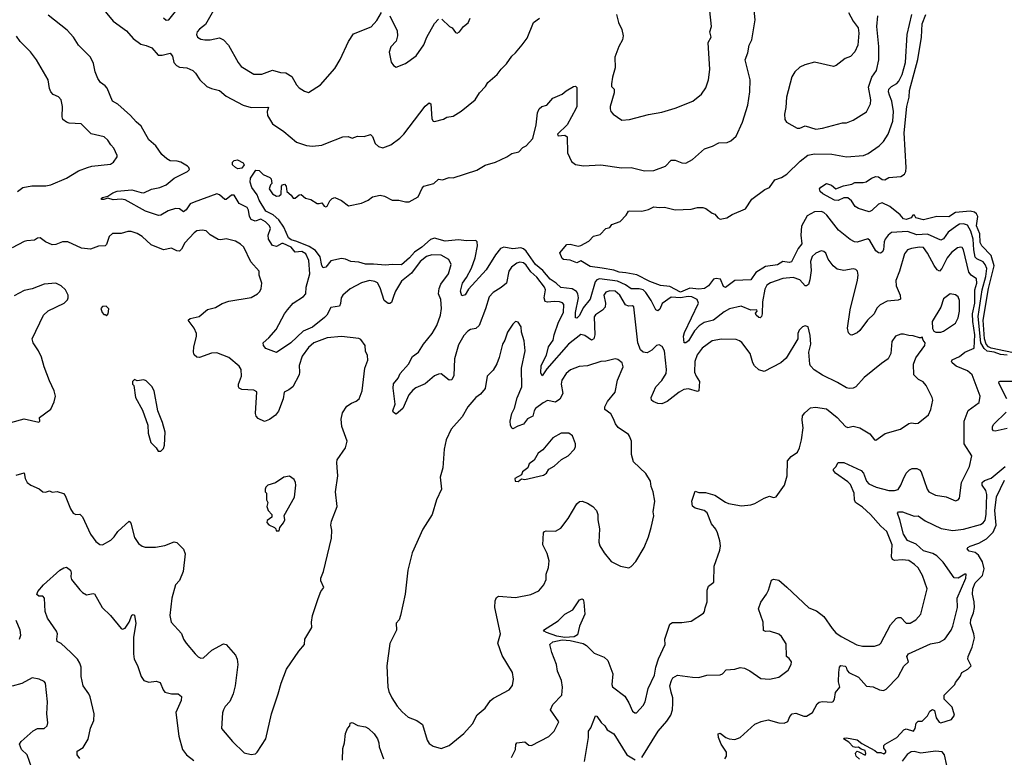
# Model space of a CAD drawing. Extents: x 2086813 to 2278017, y 548126 to 753336.
# Tile 438 of 461: x 2225532 to 2232943, y 720577 to 726127. Entities that reach past the tile are written whole.
import ezdxf

# ---------------------------------------------------------------- set-up
doc = ezdxf.new("R2010")
doc.units = 0

msp = doc.modelspace()

# ---------------------------------------------------------------- linework, layer by layer
at = {"layer": '0CON10XD'}
for points in [[(2226140.9, 726230.9), (2226235, 726115.5), (2226335, 726042.2), (2226385, 725984.3), (2226443.3, 725943.3), (2226485, 725933.3), (2226526.7, 725915), (2226575, 725860.4), (2226605, 725859.6), (2226665, 725874.2), (2226682.5, 725852.5), (2226690.9, 725805), (2226711.2, 725781.2), (2226735, 725769.6), (2226790, 725765), (2226833.8, 725745), (2226855.4, 725725.4), (2226886.9, 725675), (2226940, 725625), (2226975, 725608.6), (2227035, 725594.4), (2227085, 725552.2), (2227215, 725484.5), (2227275, 725466.9), (2227399.5, 725469.5), (2227404, 725465), (2227394.6, 725435.4), (2227397.6, 725405), (2227435, 725342.7), (2227518.9, 725285), (2227615, 725204.4), (2227691.3, 725181.3), (2227735, 725175.8), (2227805, 725183.1), (2227836.7, 725195), (2227964.5, 725245.5), (2228005, 725248.1), (2228035, 725236), (2228075, 725250), (2228125, 725247.1), (2228173.6, 725263.6), (2228187.9, 725247.9), (2228208, 725195), (2228233, 725173), (2228265, 725163.8), (2228325, 725184.2), (2228393.8, 725235), (2228424, 725265), (2228585, 725476.7), (2228615, 725502.5), (2228626.7, 725495), (2228635, 725380), (2228644.3, 725364.3), (2228655, 725360), (2228721.7, 725378.3), (2228746.1, 725393.9), (2228795, 725401.9), (2228855, 725437.5), (2228960, 725525), (2228993.8, 725576.2), (2229039.2, 725625), (2229056, 725655), (2229126.5, 725713.5), (2229155, 725753.8), (2229195.5, 725794.5), (2229235, 725851.2), (2229265, 725876.7), (2229315, 725936.7), (2229350.9, 725989.1), (2229400, 726105), (2229445, 726137.5)], [(2226615, 726140), (2226634.3, 726124.3), (2226655, 726126.2), (2226705, 726187.5)], [(2226990, 726195), (2226930.3, 726089.7), (2226884, 726055), (2226868, 726035), (2226862, 726015), (2226870, 725995), (2226895, 725981.2), (2226925, 725976.2), (2226965, 725976.2), (2227035, 725990), (2227065.7, 725975.7), (2227104.4, 725934.4), (2227176, 725805), (2227200, 725775), (2227295, 725718), (2227354.2, 725715.8), (2227435, 725746), (2227495, 725730), (2227535, 725726.7), (2227579.7, 725699.7), (2227615, 725636.7), (2227634.3, 725614.3), (2227675, 725590), (2227705, 725580), (2227795, 725636.7), (2227905, 725760), (2227945, 725826.7), (2228007.3, 725962.7), (2228045, 726020), (2228176.3, 726073.7), (2228219.8, 726120.2), (2228255, 726181.2)], [(2230214.1, 720575.9), (2230338.1, 720775), (2230402, 720848), (2230434.3, 720895), (2230445.7, 720935), (2230449.2, 720985), (2230448, 721025), (2230435, 721066.7), (2230425.7, 721115), (2230437.1, 721155), (2230448.8, 721175), (2230483.6, 721196.4), (2230595, 721180), (2230645, 721178.8), (2230705, 721196.2), (2230805, 721198.8), (2230822.5, 721205), (2230850, 721235), (2230915, 721241.2), (2230955, 721253.8), (2230987.3, 721247.3), (2231028.3, 721228.3), (2231111.3, 721171.3), (2231175, 721164), (2231245, 721180), (2231316.6, 721233.4), (2231338, 721275), (2231340.8, 721295), (2231325, 721320), (2231302.5, 721335), (2231300.2, 721430.2), (2231266.9, 721485), (2231245, 721504.3), (2231175, 721526.7), (2231145, 721523.8), (2231130.7, 721530.7), (2231128.8, 721595), (2231092.9, 721695), (2231110, 721745), (2231154, 721805), (2231168.8, 721835), (2231190.7, 721909.3), (2231205, 721916.7), (2231245, 721910), (2231305, 721858), (2231471.4, 721701.4), (2231529.1, 721679.1), (2231585, 721635.7), (2231646.6, 721546.6), (2231675, 721514.2), (2231716, 721485), (2231833.9, 721423.9), (2231875, 721414.5), (2231965, 721414.3), (2232002.5, 721425), (2232014.3, 721435.7), (2232087.3, 721575), (2232129.4, 721620.6), (2232145, 721629.4), (2232165, 721629.2), (2232205, 721586.2), (2232235, 721585.8), (2232277.8, 721612.2), (2232313.8, 721655), (2232361.4, 721845), (2232328.5, 721945), (2232295, 722002.5), (2232268.4, 722028.4), (2232225, 722057.5), (2232175, 722063.6), (2232116.8, 722056.8), (2232100.5, 722065), (2232094.7, 722085), (2232098.8, 722175), (2232060, 722275), (2232014.4, 722315), (2231936.9, 722405), (2231875, 722460), (2231823.2, 722493.2), (2231815.7, 722515), (2231814, 722564), (2231785, 722628.6), (2231765, 722650.6), (2231672.5, 722715), (2231657.5, 722735), (2231657.5, 722745), (2231676.1, 722763.9), (2231692.5, 722795), (2231735, 722795.7), (2231866.9, 722735), (2231882.1, 722715), (2231905.4, 722655), (2231923.8, 722633.8), (2231979.9, 722609.9), (2232075, 722585.5), (2232116.6, 722583.4), (2232145, 722592.5), (2232165.4, 722624.6), (2232182.2, 722667.8), (2232204.2, 722715), (2232229.7, 722740.3), (2232249.1, 722750.9), (2232285, 722750.6), (2232305, 722740), (2232316.9, 722725), (2232361.4, 722595), (2232376.2, 722575), (2232425, 722550), (2232505, 722537.1), (2232575, 722507.5), (2232595, 722513.8), (2232605, 722527.5), (2232620, 722645), (2232680.8, 722765), (2232698, 722845), (2232642, 722935), (2232641.9, 723105), (2232672.4, 723187.6), (2232753.6, 723246.4), (2232762, 723295), (2232700.9, 723455), (2232665.3, 723485.2), (2232580.3, 723520.2), (2232551.1, 723545), (2232546.9, 723555), (2232551.8, 723568.2), (2232606, 723594), (2232646.2, 723625), (2232717.3, 723655), (2232721.4, 723755), (2232705.3, 723855), (2232703.6, 723915), (2232721.2, 723995), (2232721.9, 724095), (2232736.3, 724145), (2232735, 724178), (2232695, 724204.6), (2232675, 724227.8), (2232635.9, 724395), (2232625, 724413.1), (2232615, 724416.5), (2232590.8, 724409.2), (2232545, 724376.4), (2232513.5, 724335), (2232473.1, 724255), (2232455, 724235.6), (2232437.5, 724245), (2232415, 724276.4), (2232365, 724370.6), (2232335, 724411.9), (2232305, 724414.6), (2232244.4, 724404.4), (2232215.6, 724394.4), (2232191.4, 724365), (2232154.6, 724235.4), (2232127.5, 724165), (2232129.1, 724125), (2232160.5, 724055), (2232162, 724025), (2232143.4, 724016.6), (2232060.6, 724009.4), (2232008.1, 723981.9), (2231984.7, 723955.3), (2231963.1, 723915), (2231912.6, 723867.4), (2231855, 723788), (2231835, 723771.4), (2231795, 723754.2), (2231785, 723756.2), (2231771.3, 723771.3), (2231763.5, 723805), (2231782.1, 723945), (2231838, 724168), (2231842.7, 724205), (2231838.9, 724235), (2231825, 724248.6), (2231805, 724252.9), (2231735, 724240.6), (2231685, 724249.4), (2231655, 724274.3), (2231618, 724325), (2231599.2, 724369.2), (2231585, 724383.8), (2231565, 724386.7), (2231525, 724370.6), (2231495.7, 724345), (2231483.6, 724306.4), (2231488.6, 724238.6), (2231480.2, 724169.8), (2231468.5, 724135), (2231455, 724124.2), (2231444.5, 724124.5), (2231405, 724170.4), (2231355, 724187.9), (2231275, 724180), (2231182.7, 724147.3), (2231155, 724129.4), (2231139.5, 724100.5), (2231122.5, 724005), (2231120.6, 723915), (2231115, 723893.8), (2231105.5, 723884.5), (2231095, 723885.8), (2231074.4, 723905), (2231070.8, 723919.2), (2231082.5, 723935), (2231080, 723945), (2231035, 723941.9), (2230962.1, 723972.1), (2230875, 723950.5), (2230835, 723928.5), (2230755, 723865.7), (2230685, 723848.1), (2230645.4, 723824.6), (2230611.9, 723785), (2230565, 723711.8), (2230545, 723695.7), (2230534, 723695), (2230529.6, 723745), (2230535, 723774), (2230641.8, 723995), (2230631.8, 724021.8), (2230591.6, 724041.6), (2230562.5, 724045), (2230505, 724034.9), (2230435, 724040.2), (2230369, 723991), (2230351, 723949), (2230335, 723935.6), (2230319.4, 723945), (2230285.4, 724015), (2230244.7, 724075), (2230223.8, 724095), (2230195, 724102.9), (2230135, 724102.7), (2230091.8, 724131.8), (2230030.5, 724160.5), (2229895, 724176.7), (2229875, 724169), (2229862.7, 724155), (2229826.9, 724023.1), (2229772.1, 723957.9), (2229745, 723902.5), (2229725, 723880.8), (2229715, 723883.3), (2229715.5, 723924.5), (2229737.8, 724035), (2229734.1, 724064.1), (2229722.3, 724082.3), (2229691.2, 724101.2), (2229605, 724112.1), (2229570, 724145), (2229524.7, 724174.7), (2229469.1, 724239.1), (2229414.7, 724284.7), (2229345, 724385.2), (2229325, 724403.5), (2229305, 724410.9), (2229243.4, 724403.4), (2229175, 724415.3), (2229151.2, 724405), (2229112.8, 724357.2), (2229043.6, 724245), (2228910.4, 724099.6), (2228885, 724056.7), (2228860, 724050), (2228848.6, 724085), (2228863.8, 724145), (2228893.9, 724186.1), (2228931.9, 724258.1), (2228959.4, 724335), (2228978.1, 724425), (2228975.4, 724455), (2228965.3, 724465.3), (2228895, 724464.3), (2228835, 724471), (2228735, 724460.9), (2228655, 724482.6), (2228625, 724473.3), (2228557.8, 724415), (2228502.4, 724377.6), (2228465, 724334.6), (2228405, 724282.5), (2228335, 724286), (2228285, 724278.8), (2228195, 724288.2), (2228135, 724287.7), (2228085, 724301.8), (2228025, 724307.1), (2227984.4, 724324.4), (2227955, 724329.4), (2227875, 724311.5), (2227835, 724263.8), (2227815, 724258.8), (2227805, 724277.5), (2227793.7, 724343.7), (2227759.1, 724389.1), (2227711.6, 724421.6), (2227618.1, 724458.1), (2227575, 724471.7), (2227556, 724485), (2227519.1, 724565), (2227481.2, 724621.2), (2227439.4, 724659.4), (2227385, 724685.7), (2227335, 724768.9), (2227318.8, 724808.8), (2227279.4, 724865), (2227266.4, 724903.6), (2227270, 724935), (2227310, 724995), (2227335, 724992.5), (2227365, 724962.5), (2227415, 724940), (2227425, 724930), (2227430, 724895), (2227420, 724885), (2227410, 724855), (2227435, 724817.5), (2227465, 724800), (2227485, 724801.2), (2227500, 724815), (2227502.5, 724875), (2227510, 724885), (2227525, 724890), (2227537.5, 724875), (2227542.5, 724835), (2227575, 724807.5), (2227590, 724785), (2227605, 724783.3), (2227635, 724810), (2227651.7, 724811.7), (2227682.5, 724785), (2227724.3, 724774.3), (2227770, 724745), (2227786.7, 724743.3), (2227805, 724750), (2227823.6, 724723.6), (2227835, 724720), (2227846.7, 724725), (2227867.5, 724765), (2227885, 724782.5), (2227905, 724790), (2227955, 724766.2), (2228006.4, 724726.4), (2228104.1, 724745.9), (2228127.5, 724757.5), (2228155, 724768.8), (2228187.5, 724795), (2228245, 724806), (2228278.7, 724798.7), (2228335, 724768), (2228385, 724770), (2228435, 724756), (2228463.9, 724756.1), (2228530, 724795), (2228561.4, 724858.6), (2228575, 724873.3), (2228650, 724895), (2228685, 724927.5), (2228715, 724922.5), (2228765, 724940), (2228795, 724937.5), (2228972.5, 724995), (2229035, 725031.2), (2229112.5, 725055), (2229197.5, 725095), (2229235, 725120), (2229288.3, 725131.7), (2229320, 725165), (2229345, 725177.5), (2229395, 725232.5), (2229420, 725335), (2229430, 725425), (2229442.7, 725457.3), (2229462.5, 725475), (2229500, 725485), (2229544.2, 725535.8), (2229613.9, 725566.1), (2229645, 725592.5), (2229700, 725625), (2229716.4, 725626.4), (2229726.4, 725616.4), (2229726, 725475), (2229718.8, 725455), (2229652, 725335), (2229580, 725265), (2229583.8, 725253.8), (2229635, 725257.5), (2229652, 725245), (2229655.7, 725125), (2229685, 725060), (2229715, 725037.5), (2229775, 725028.1), (2229905, 725034.4), (2230061.3, 725011.3), (2230135, 725014.3), (2230235, 724988.6), (2230305, 724991.9), (2230393.3, 725025), (2230435, 725068.8), (2230465, 725069.2), (2230515, 725048.8), (2230545, 725046.7), (2230595, 725076.2), (2230685.9, 725154.1), (2230747.5, 725175), (2230795, 725199.2), (2230856.8, 725203.2), (2230885, 725216), (2230925, 725251.2), (2230972.9, 725355), (2231011.5, 725485), (2231027.8, 725585), (2231030.6, 725675), (2230993.8, 725825), (2231012.7, 725877.3), (2231023.1, 725935), (2231041.9, 725975), (2231067.8, 726125), (2231054.5, 726245)], [(2230024.3, 726165), (2230038, 726105), (2230064.3, 726054.3), (2230074.3, 726005), (2230068.1, 725975), (2230041.5, 725925), (2230010.8, 725845), (2230014.2, 725765), (2229992.9, 725695), (2229986, 725645), (2229986.7, 725625), (2230006.2, 725605), (2230007.1, 725577.1), (2229977.5, 725475), (2229977.5, 725455), (2229982.5, 725435), (2229998.8, 725415), (2230065, 725370.8), (2230123, 725377), (2230265, 725414.2), (2230365, 725430.8), (2230465, 725460.8), (2230597.5, 725515), (2230665, 725566.7), (2230695.8, 725614.2), (2230715.8, 725675), (2230727.3, 725752.7), (2230714.3, 725955.7), (2230736, 725995), (2230726.2, 726035), (2230738.8, 726075), (2230726.7, 726193.3)], [(2231770.3, 726180.3), (2231805.7, 726115), (2231842.5, 726065), (2231848.6, 726025), (2231840.8, 725935), (2231818.8, 725885), (2231785, 725850), (2231745, 725834), (2231677.2, 725782.8), (2231657.5, 725775), (2231515, 725807.5), (2231442.7, 725787.3), (2231405, 725768.8), (2231365.7, 725734.3), (2231345, 725696.2), (2231304.4, 725545), (2231299.2, 725465), (2231288, 725415), (2231291.2, 725375), (2231303.8, 725355), (2231385, 725310), (2231405, 725310), (2231445, 725328.8), (2231525, 725304.3)], [(2228348.6, 724051.4), (2228329.7, 724000.3), (2228318.5, 723991.5), (2228305, 723992.5), (2228274.5, 724015), (2228245, 724110), (2228225, 724147.1), (2228205, 724157.8), (2228165, 724165.4), (2228105, 724147.3), (2228018.5, 724101.5), (2227965, 724054.4), (2227950.5, 724035), (2227947.2, 723992.8), (2227937.9, 723972.1), (2227875, 723962.7), (2227843.2, 723905), (2227825.3, 723885), (2227735, 723814.7), (2227665.5, 723784.5), (2227572.7, 723695), (2227465, 723622), (2227385, 723654), (2227366.7, 723675), (2227363.3, 723695), (2227408, 723732), (2227462, 723795), (2227524.4, 723915), (2227547.1, 723942.9), (2227591.4, 723995), (2227668.1, 724045), (2227684.7, 724065.3), (2227689.3, 724115), (2227715.8, 724215), (2227708.8, 724315), (2227686.8, 724365), (2227655, 724381.6), (2227605, 724378.6), (2227574.7, 724415), (2227515, 724444.2), (2227505, 724443.9), (2227465, 724420.8), (2227435, 724427.3), (2227403.8, 724475), (2227403.3, 724505), (2227420, 724555), (2227411.8, 724575), (2227383.1, 724605), (2227346.2, 724625), (2227305, 724610.8), (2227273.3, 724623.3), (2227260.4, 724645), (2227255, 724693.3), (2227245, 724712.9), (2227183.8, 724743.8), (2227145, 724805.7), (2227125, 724807.1), (2227085.5, 724774.5), (2227075, 724774), (2227035, 724810), (2227015, 724815.6), (2226844.4, 724754.4), (2226815, 724741.1), (2226785, 724695.5), (2226765, 724680.9), (2226733.8, 724703.8), (2226705, 724705.7), (2226650, 724690), (2226595, 724656), (2226575.7, 724654.3), (2226477.5, 724687.5), (2226325, 724770.5), (2226295, 724776.5), (2226235, 724771.2), (2226195, 724784.2), (2226165, 724774.2), (2226147.5, 724775), (2226147.5, 724785), (2226155, 724790), (2226195, 724798), (2226232, 724825), (2226265, 724836.2), (2226375, 724847.8), (2226445, 724826.2), (2226465, 724825.4), (2226525, 724851.9), (2226586, 724865), (2226634.7, 724885.3), (2226694.6, 724935.4), (2226793.8, 724985), (2226809.4, 725000.6), (2226805.6, 725015), (2226794.5, 725025), (2226745, 725055.3), (2226717.3, 725062.7), (2226665.6, 725064.4), (2226638.9, 725078.9), (2226602.4, 725112.4), (2226557, 725177), (2226504, 725224), (2226445, 725325.6), (2226407.3, 725357.3), (2226365, 725406.7), (2226270.3, 725490.3), (2226231.2, 725515), (2226190.5, 725610.5), (2226175, 725630), (2226140, 725655), (2226118.8, 725685), (2226099.4, 725735), (2226087.4, 725797.4), (2226064.3, 725845), (2225974, 725935), (2225936.2, 725995), (2225888.7, 726048.7), (2225745, 726161.2)], [(2228317.5, 726155), (2228372.7, 726042.7), (2228375.7, 726005), (2228365.8, 725965), (2228325, 725922), (2228312.4, 725882.4), (2228327, 725807), (2228345, 725783.3), (2228365, 725770), (2228435, 725797.5), (2228516.2, 725855), (2228573.4, 725936.6), (2228597.1, 725995), (2228655, 726098.8), (2228685, 726130)], [(2228709.3, 726130.7), (2228766.7, 726075), (2228786.7, 726065), (2228811.7, 726031.7), (2228825, 726026.7), (2228842.5, 726035), (2228871.2, 726075), (2228906.8, 726103.2), (2228922.1, 726137.9)], [(2232965, 723602.7), (2232915, 723606.9), (2232866.7, 723625), (2232815, 723633.9), (2232791.8, 723651.8), (2232765.9, 723695), (2232747.3, 723892.7), (2232777.4, 724095), (2232805.4, 724195), (2232810.7, 724255), (2232799.6, 724285), (2232785, 724304.2), (2232737.4, 724327.4), (2232725, 724340.5), (2232713, 724395), (2232708.3, 724475), (2232692, 724535), (2232665, 724581.1), (2232635, 724590.2), (2232605, 724588.5), (2232585, 724576.9), (2232520.9, 724529.1), (2232485, 724477.5), (2232465, 724468.5), (2232365, 724512.1), (2232285, 724509.2), (2232215, 724534.4), (2232095, 724526.4), (2232067.8, 724505), (2232045.6, 724475), (2232038.1, 724455), (2232033.1, 724395), (2232025, 724378.6), (2232010.5, 724369.5), (2231995, 724372), (2231975, 724386.9), (2231930.5, 724465), (2231915, 724478.5), (2231835, 724452.5), (2231815, 724455.4), (2231782.9, 724472.9), (2231695, 724542.9), (2231608.2, 724655), (2231585, 724675.9), (2231565, 724683.1), (2231515, 724681.2), (2231459.4, 724650.6), (2231416.8, 724573.2), (2231412.5, 724505), (2231418.8, 724441.2), (2231392.3, 724405), (2231340.8, 724305), (2231325, 724300.8), (2231275, 724307.1), (2231235, 724282.5), (2231145, 724270), (2231073.8, 724225), (2231035, 724170), (2230915, 724164.5), (2230845, 724110.8), (2230829.4, 724119.4), (2230806.2, 724175), (2230775, 724180.7), (2230755, 724173.8), (2230717.8, 724125), (2230686.1, 724105), (2230645, 724099.9), (2230575, 724106.4), (2230505, 724077.7), (2230425, 724118.8), (2230355, 724127.8), (2230275, 724156.5), (2230177.4, 724207.4), (2230095, 724221.8), (2230045, 724227.9), (2230005, 724242.1), (2229915, 724258.6), (2229825, 724270), (2229755, 724313.3), (2229725, 724297.5), (2229675, 724318.6), (2229625, 724322.5), (2229615, 724330), (2229598.3, 724371.7), (2229650, 724435), (2229675, 724437.5), (2229735, 724423.3), (2229755, 724426.7), (2229815, 724461.2), (2229851.7, 724498.3), (2229900.5, 724509.5), (2229943, 724557), (2229975, 724562.5), (2229990, 724585), (2230050.7, 724609.3), (2230096.7, 724655), (2230113.3, 724685), (2230125, 724690), (2230215, 724686.7), (2230265, 724700), (2230305, 724718.8), (2230345, 724714), (2230385, 724717.5), (2230465, 724697.5), (2230585, 724701.4), (2230635, 724714.2), (2230675, 724714.2), (2230697, 724707), (2230745, 724670), (2230763.6, 724663.6), (2230787.5, 724635), (2230805, 724626.2), (2230853.9, 724636.1), (2230895, 724660.8), (2230995.8, 724704.2), (2231042.3, 724777.7), (2231141.3, 724848.7), (2231174.5, 724865.5), (2231215, 724921.2), (2231265, 724940), (2231305, 724964.4), (2231407.6, 725062.4), (2231465, 725106.5), (2231515, 725117.5), (2231645, 725115.3), (2231755, 725094.6), (2231884.4, 725104.4), (2231919.5, 725120.5), (2232001.3, 725178.7), (2232035, 725211.2), (2232068.6, 725265), (2232105, 725362.5), (2232110, 725435), (2232095.4, 725515), (2232079.5, 725559.5), (2232072.1, 725585), (2232074.4, 725605), (2232094.3, 725625), (2232135, 725645.6), (2232149.6, 725665), (2232174.6, 725715), (2232200.7, 725805), (2232211.8, 726015), (2232247.9, 726165)], [(2231525, 725304.3), (2231575, 725310.8), (2231725, 725350), (2231755, 725352), (2231805, 725372), (2231905.4, 725434.6), (2231936.6, 725493.4), (2231938.8, 725525), (2231921.1, 725618.9), (2231946.6, 725693.4), (2231981.5, 725745), (2231998.2, 725825), (2231998.6, 725925), (2231982.9, 726075), (2231990.6, 726155)], [(2233060.3, 723610.3), (2232845, 723656), (2232824.4, 723665), (2232807.8, 723685), (2232793.9, 723725), (2232785.1, 723865), (2232823.8, 724105), (2232868.1, 724275), (2232843.5, 724353.5), (2232775, 724426.2), (2232761, 724451), (2232758.7, 724515), (2232733.7, 724575), (2232743.3, 724645), (2232733.8, 724665), (2232718.2, 724678.2), (2232685, 724686.6), (2232575, 724676.5), (2232525, 724644.6), (2232435, 724646.7), (2232335, 724620.5), (2232277.5, 724635), (2232266.2, 724655), (2232255, 724656), (2232242.5, 724635), (2232203.8, 724623.8), (2232185, 724628.1), (2232158.6, 724658.6), (2232081.9, 724721.9), (2232025, 724749.2), (2231995, 724740), (2231945, 724691.1), (2231925, 724680.9), (2231846.2, 724706.2), (2231820.7, 724720.7), (2231793.8, 724765), (2231765.6, 724785.6), (2231735, 724787.5), (2231693, 724767), (2231665, 724770), (2231576.7, 724816.7), (2231556.2, 724835), (2231551.2, 724855), (2231562.1, 724867.9), (2231605, 724893.8), (2231642.5, 724882.5), (2231675, 724854.3), (2231732.7, 724877.3), (2231795, 724890), (2231817.5, 724902.5), (2231881.7, 724901.7), (2231903.2, 724906.8), (2231944, 724935), (2231975, 724947.1), (2231995, 724945.5), (2232025, 724924.4), (2232045, 724921.1), (2232075, 724938.8), (2232163.4, 724946.6), (2232192.5, 724965), (2232201.5, 724985), (2232204.6, 725015.4), (2232188.5, 725275), (2232209, 725475), (2232227.1, 725545), (2232230, 725595), (2232292.9, 725827.1), (2232318.7, 725995), (2232325.2, 726095), (2232353, 726165)], [(2225515.9, 724834.1), (2225555, 724864), (2225624.2, 724875.8), (2225727.6, 724877.6), (2225765, 724885.5), (2225884.6, 724935.4), (2225975, 724990), (2226042.5, 725015), (2226075, 725024), (2226215, 725040), (2226237.5, 725055), (2226266, 725094), (2226266.2, 725105), (2226240.5, 725160.5), (2226216.7, 725185), (2226195, 725220), (2226167.5, 725245), (2226068.7, 725268.7), (2225994.3, 725344.3), (2225905, 725348.1), (2225883.8, 725355), (2225857.5, 725375), (2225851.1, 725395), (2225853.2, 725473.2), (2225844.2, 725524.2), (2225825, 725546.2), (2225784.3, 725564.3), (2225765, 725583.3), (2225755, 725610), (2225746.2, 725675), (2225658.6, 725825), (2225612, 725885), (2225535, 725962), (2225508.3, 726001.7)], [(2227175, 725006), (2227155, 725015.8), (2227134, 725035), (2227134.5, 725055.5), (2227145, 725068), (2227171.7, 725071.7), (2227215, 725050), (2227222.5, 725035), (2227205, 725010), (2227175, 725006)], [(2227587.1, 723365), (2227558.6, 723341.4), (2227522.9, 723325), (2227514.6, 723275), (2227478.7, 723181.3), (2227457.5, 723152.5), (2227411.7, 723118.3), (2227375, 723103.3), (2227326.7, 723126.7), (2227312.3, 723145), (2227307.3, 723165), (2227316.3, 723326.3), (2227295, 723338.6), (2227204.6, 723344.6), (2227184.5, 723354.5), (2227178.6, 723365), (2227178.5, 723385), (2227202.5, 723445), (2227199.4, 723495), (2227185, 723520.8), (2227105.4, 723585.4), (2227015, 723621.1), (2226975, 723616.9), (2226885, 723586), (2226865, 723588), (2226845, 723606.2), (2226840, 723625), (2226842.3, 723665), (2226863.1, 723743.1), (2226862.2, 723765), (2226846, 723806), (2226800, 723865), (2226815, 723877.8), (2226883.9, 723893.9), (2226945, 723947.1), (2227005, 723962.5), (2227055, 723992), (2227105, 724010), (2227275, 724037.5), (2227322.5, 724065), (2227338.3, 724081.7), (2227348.8, 724105), (2227353.6, 724143.6), (2227333.3, 724205), (2227333.3, 724235), (2227271.2, 724305), (2227218, 724415), (2227195, 724438), (2227155, 724461.4), (2227085, 724477.5), (2227045, 724470), (2227025, 724474.3), (2226965, 724508.1), (2226935, 724537.5), (2226905, 724544.3), (2226865, 724537.1), (2226845.6, 724524.4), (2226775, 724446.9), (2226750.2, 724399.8), (2226735.5, 724384.5), (2226715, 724387.5), (2226675, 724407.5), (2226615, 724395.6), (2226522.4, 724432.4), (2226454.5, 724494.5), (2226415, 724518.6), (2226372.1, 724532.1), (2226345, 724533.1), (2226295, 724518.9), (2226231.5, 724518.5), (2226206.2, 724495), (2226186.2, 724435), (2226175, 724426.2), (2226125, 724422.9), (2226065, 724401.1), (2225997.9, 724407.9), (2225895, 724456.7), (2225855, 724455.6), (2225805, 724434.5), (2225775, 724432.5), (2225726.2, 724455), (2225685, 724485.8), (2225665, 724482), (2225642.7, 724467.3), (2225585, 724464.2), (2225565, 724457.5), (2225475, 724410)], [(2229234.2, 720575), (2229263.1, 720635), (2229266, 720674), (2229274.2, 720685.8), (2229335, 720693.8), (2229365, 720668.8), (2229385, 720666.2), (2229515.4, 720734.6), (2229555.5, 720774.5), (2229588.8, 720845), (2229527.5, 720935), (2229546, 720975), (2229612.9, 721045), (2229618.5, 721105), (2229610.5, 721155), (2229580.4, 721225), (2229571.8, 721275), (2229537.3, 721365), (2229523.5, 721426.5), (2229544.7, 721445.3), (2229615, 721460.5), (2229675, 721456), (2229773.4, 721433.4), (2229799.5, 721419.5), (2229855, 721361.9), (2229930.3, 721330.3), (2229960, 721305), (2229995.4, 721205.4), (2229990, 721125), (2229995, 721106.7), (2230086.1, 721036.1), (2230117.6, 720987.6), (2230145, 720924), (2230161.4, 720911.4), (2230175, 720912), (2230225, 720966.7), (2230240.8, 720995), (2230263.1, 721095), (2230309.5, 721195), (2230319.4, 721255), (2230340.7, 721319.3), (2230390, 721425), (2230386.7, 721465), (2230425, 721580), (2230445, 721590.8), (2230515, 721591.9), (2230585, 721602), (2230677.7, 721662.3), (2230686.7, 721675), (2230691.7, 721701.7), (2230706.4, 721746.4), (2230706.2, 721835), (2230716.7, 721865), (2230756.7, 721895), (2230758.6, 722015), (2230802.2, 722135), (2230807.4, 722167.4), (2230802.9, 722207.1), (2230785, 722266.2), (2230772.6, 722292.6), (2230739.2, 722335), (2230705.4, 722415.4), (2230684.5, 722434.5), (2230615, 722451.2), (2230595, 722467.5), (2230590, 722505), (2230615, 722580), (2230645, 722568.8), (2230695, 722570), (2230765, 722549.4), (2230845, 722495.6), (2230867.2, 722487.2), (2230965, 722468.9), (2231035, 722477.1), (2231064.3, 722485.7), (2231135, 722526), (2231175, 722541.2), (2231205, 722532.5), (2231225, 722537.5), (2231288.8, 722625), (2231308.6, 722695), (2231312, 722808), (2231338.9, 722841.1), (2231386.6, 722873.4), (2231402.5, 722905), (2231417.1, 722965), (2231428.6, 723055), (2231420.8, 723115), (2231424.2, 723145.8), (2231440.8, 723169.2), (2231484.2, 723205.8), (2231522.3, 723212.3), (2231605, 723198), (2231684.4, 723134.4), (2231746.7, 723065), (2231765, 723058.8), (2231805, 723068), (2231855, 723056.2), (2231931.4, 723011.4), (2231965, 722966), (2231975, 722962.9), (2232045.7, 723014.3), (2232162.5, 723045), (2232225, 723088.8), (2232245, 723093.8), (2232275, 723088), (2232295, 723091.2), (2232372.5, 723155), (2232391.2, 723195), (2232406, 723265), (2232401.2, 723285), (2232355.6, 723375.6), (2232331.8, 723401.8), (2232298.5, 723418.5), (2232262.9, 723455), (2232258.8, 723535), (2232276.4, 723583.6), (2232346, 723675), (2232346.7, 723695), (2232332.5, 723715), (2232325, 723740), (2232317.5, 723732.5), (2232305, 723732.5), (2232258.3, 723748.3), (2232225, 723750), (2232185, 723761.2), (2232165, 723761.2), (2232125, 723746.7), (2232096.2, 723705), (2232090, 723615), (2232068.8, 723575), (2232018.7, 723541.3), (2231888.8, 723435), (2231825, 723364), (2231805.6, 723354.4), (2231775, 723351.4), (2231755, 723355.8), (2231688.3, 723398.3), (2231575, 723452.5), (2231513.2, 723493.2), (2231485, 723523.3), (2231478.8, 723535), (2231470.8, 723625), (2231486, 723685), (2231480.7, 723750.7), (2231467.5, 723815), (2231445, 723823.8), (2231423.3, 723815), (2231399.7, 723790.3), (2231388.8, 723765), (2231390, 723725), (2231300.3, 723579.7), (2231260, 723545), (2231135, 723480.6), (2231095, 723491.9), (2231063, 723523), (2231050.4, 723545), (2231030.5, 723615), (2230967, 723697), (2230949.7, 723709.7), (2230925, 723720), (2230815, 723724.3), (2230745, 723711.4), (2230669.2, 723655), (2230631.4, 723605), (2230614.6, 723555.4), (2230611.8, 723475), (2230622.5, 723445), (2230647.8, 723405), (2230644.5, 723335.5), (2230635, 723330.6), (2230565, 723349.6), (2230530, 723345), (2230495, 723325.6), (2230406.5, 723253.5), (2230365, 723237.3), (2230335, 723240.4), (2230300, 723255), (2230288, 723265), (2230285.8, 723284.2), (2230321.4, 723365), (2230365, 723411.5), (2230397.1, 723465), (2230400.8, 723495), (2230385.5, 723635), (2230367.9, 723667.9), (2230345, 723681.4), (2230325, 723674.4), (2230289.3, 723640.7), (2230255, 723621.5), (2230225, 723625.6), (2230204, 723644), (2230185.6, 723695), (2230155, 723965.8), (2230145, 723973.1), (2230115, 723972.3), (2230091.9, 723981.9), (2230048.5, 724055), (2230015, 724083.6), (2229975, 724086.6), (2229945, 724077.8), (2229929.5, 724055), (2229941.1, 723995), (2229937.9, 723965), (2229919, 723941), (2229865, 723906.9), (2229855, 723890), (2229860, 723755), (2229854.5, 723725.5), (2229835, 723716.7), (2229785, 723751.2), (2229755, 723757.9), (2229663.7, 723685), (2229499.9, 723500.1), (2229465, 723446.2), (2229455, 723470), (2229456.2, 723525), (2229496.7, 723603.3), (2229512.4, 723665), (2229547.6, 723715), (2229555.3, 723755), (2229588.3, 723851.7), (2229624.7, 723925), (2229627.1, 723985), (2229617.6, 723997.6), (2229595.3, 724005.3), (2229555, 724007.6), (2229505, 724001.6), (2229487.3, 724007.3), (2229479.7, 724035), (2229488.9, 724095), (2229481.2, 724115), (2229425, 724188.7), (2229379, 724229), (2229345, 724279.2), (2229325, 724296.9), (2229296.4, 724303.6), (2229274.6, 724295.4), (2229233.9, 724266.1), (2229214.5, 724235.5), (2229195.3, 724144.7), (2229155, 724111.1), (2229094.6, 724075.4), (2229065, 724041.2), (2229038.1, 723951.9), (2228989.4, 723825), (2228965, 723802.5), (2228925, 723796), (2228905, 723784), (2228875, 723750), (2228835, 723680), (2228804.6, 723575), (2228799.5, 723450.5), (2228785, 723416.7), (2228763.8, 723415), (2228705, 723462.5), (2228685, 723460.8), (2228655, 723447.5), (2228585, 723386.9), (2228513.3, 723356.7), (2228490.2, 723339.8), (2228461.9, 723305), (2228415, 723201.2), (2228365, 723160), (2228345, 723172.5), (2228341.2, 723185), (2228358, 723235), (2228341.9, 723355), (2228345, 723386.2), (2228379.7, 723430.3), (2228395.7, 723465), (2228459.2, 723535), (2228488.3, 723591.7), (2228534.5, 723625.5), (2228571.8, 723685), (2228636.6, 723765), (2228670.6, 723825), (2228700.3, 723905), (2228707.5, 723955), (2228701.7, 724021.7), (2228685.4, 724065.4), (2228688.2, 724105), (2228703, 724137), (2228758.5, 724215), (2228779.2, 724285), (2228762.2, 724322.2), (2228705, 724354.4), (2228635, 724357.9), (2228595, 724345.4), (2228545, 724308.2), (2228480.2, 724219.8), (2228405, 724160.4), (2228360, 724085), (2228348.6, 724051.4)], [(2225465, 723096.7), (2225565, 723123.3), (2225675, 723097.5), (2225682.5, 723105), (2225680, 723135), (2225765, 723197.5), (2225792.5, 723252.5), (2225801.2, 723295), (2225792, 723335), (2225755, 723410), (2225715.7, 723515), (2225696.6, 723586.6), (2225674.2, 723635), (2225632.9, 723695), (2225626, 723725), (2225710, 723905), (2225745, 723935.7), (2225866.9, 723993.1), (2225890.7, 724019.3), (2225897.5, 724035), (2225896.7, 724055), (2225876.2, 724095), (2225844.1, 724124.1), (2225805, 724143.8), (2225715, 724136.2), (2225625, 724100.8), (2225565, 724089.2), (2225491.3, 724048.7)], [(2232465, 723776.7), (2232485, 723783.8), (2232575.5, 723844.5), (2232597, 723883), (2232605.8, 723935), (2232605.6, 724015), (2232595, 724042.5), (2232575, 724056.7), (2232535, 724063.3), (2232485, 724027.5), (2232465.9, 723964.1), (2232401.2, 723855), (2232403.6, 723803.6), (2232413.6, 723783.6), (2232427, 723777), (2232465, 723776.7)], [(2226185, 723900), (2226197, 723913), (2226201.7, 723951.7), (2226181.7, 723971.7), (2226155, 723970), (2226142.5, 723955), (2226152.5, 723925), (2226165, 723910), (2226175, 723910), (2226185, 723900)], [(2228705, 720644), (2228765, 720666.2), (2228875, 720756.7), (2228940.3, 720829.7), (2228975, 720896.7), (2229035, 720946.7), (2229075, 721003.8), (2229097.7, 721022.3), (2229215.8, 721084.2), (2229241.7, 721118.3), (2229250, 721165), (2229242, 721215), (2229162.3, 721342.3), (2229130, 721435), (2229150, 721505), (2229108.1, 721705), (2229111.4, 721755), (2229121.2, 721778.8), (2229135, 721788.8), (2229265, 721780.8), (2229379.1, 721800.9), (2229440.3, 721829.7), (2229476, 721875), (2229493.8, 721915), (2229495.7, 721955), (2229512.9, 722005), (2229516.9, 722055), (2229501.1, 722111.1), (2229469.2, 722175), (2229474.1, 722265.9), (2229482.9, 722277.1), (2229495, 722280), (2229565, 722278.8), (2229605, 722302), (2229660.8, 722375), (2229725, 722483.3), (2229745, 722501.2), (2229765, 722504), (2229805, 722488.8), (2229845, 722463.3), (2229874.1, 722434.1), (2229884.2, 722405), (2229882.5, 722365), (2229896, 722295), (2229892, 722195), (2229898.3, 722168.3), (2229930, 722115), (2229985, 722051.2), (2230055, 722016.2), (2230117, 722003), (2230135, 722012.5), (2230168.8, 722051.2), (2230231.2, 722155), (2230263.8, 722235), (2230283.8, 722305), (2230303.9, 722393.9), (2230300, 722425), (2230312, 722505), (2230301.2, 722575), (2230284, 722615), (2230280, 722655), (2230245, 722713.3), (2230150.9, 722800.9), (2230138, 722855), (2230135.8, 722955.8), (2230122.3, 722992.3), (2230113.3, 723005), (2230037.4, 723057.4), (2230015.7, 723085), (2230002.5, 723125), (2229980.7, 723160.7), (2229935.8, 723195), (2229937.1, 723215), (2229956.7, 723255), (2230012.9, 723325), (2230030.6, 723415), (2230074, 723515), (2230066.2, 723545), (2230035, 723571.2), (2230015, 723576.2), (2229945, 723558.6), (2229905, 723555.6), (2229805, 723522.2), (2229742.5, 723517.5), (2229678.1, 723491.9), (2229645, 723466), (2229612.9, 723415), (2229608.1, 723385), (2229620.4, 723315), (2229597.7, 723272.3), (2229565, 723250), (2229505, 723260.5), (2229472.5, 723245), (2229415, 723202.2), (2229403.8, 723185), (2229393.3, 723145), (2229355, 723123.8), (2229325, 723083.6), (2229281.5, 723068.5), (2229245, 723047.5), (2229235, 723054.2), (2229225.5, 723075), (2229223.4, 723105), (2229237.3, 723165), (2229257.1, 723205), (2229277.6, 723282.4), (2229310.8, 723365), (2229308.6, 723505), (2229337.5, 723635), (2229329.5, 723709.5), (2229310, 723775), (2229305.8, 723815.8), (2229285, 723850), (2229265, 723856.2), (2229242.7, 723837.3), (2229203, 723777), (2229182.5, 723715), (2229165.6, 723684.4), (2229140.6, 723585), (2229122.4, 723537.6), (2229095, 723491.2), (2229050, 723445), (2229035, 723352), (2228999.8, 723310.2), (2228964.2, 723285), (2228904.3, 723215), (2228862.2, 723137.8), (2228778.8, 723045), (2228741.2, 722965), (2228726.2, 722895), (2228717.5, 722755), (2228696, 722685), (2228707.5, 722595), (2228668, 722515), (2228635.8, 722405), (2228566.6, 722293.4), (2228485.6, 722114.4), (2228454.1, 721984.1), (2228434.2, 721805), (2228399.2, 721645), (2228388.3, 721611.7), (2228364.4, 721585.6), (2228366.9, 721535), (2228317, 721433), (2228295.7, 721264.3), (2228303.1, 721105), (2228311.3, 721071.3), (2228334, 721025), (2228373.2, 720963.2), (2228410.3, 720920.3), (2228455, 720880), (2228520, 720855), (2228562.9, 720822.9), (2228599.2, 720705), (2228615, 720681.2), (2228645, 720660), (2228705, 720644)], [(2225505, 722700.9), (2225565, 722717.5), (2225573.7, 722673.7), (2225589.2, 722645), (2225615, 722624.4), (2225677.1, 722597.1), (2225705, 722574), (2225725, 722571.2), (2225755, 722582.5), (2225775, 722571.2), (2225815, 722576.2), (2225862.3, 722562.3), (2225875, 722546.7), (2225915, 722446.7), (2225934.4, 722414.4), (2225955, 722403.8), (2225983.9, 722406.1), (2226005, 722387.5), (2226065.7, 722255.7), (2226105, 722200), (2226135, 722178.8), (2226155, 722176.2), (2226218.8, 722211.2), (2226244.1, 722235.9), (2226270, 722275), (2226355, 722353.3), (2226368.3, 722338.3), (2226395, 722230), (2226425.6, 722185.6), (2226453.3, 722165), (2226475, 722158.6), (2226555, 722157.1), (2226625, 722171.4), (2226695, 722198), (2226715, 722193.3), (2226765, 722143.3), (2226777, 722107), (2226761.1, 721975), (2226735, 721907.5), (2226703.8, 721875), (2226675.8, 721775), (2226662.5, 721645), (2226671.2, 721595), (2226748.8, 721508.8), (2226763.8, 721465), (2226783.8, 721435), (2226853.3, 721355), (2226875, 721333.3), (2226895, 721323.3), (2226915, 721326.7), (2226977.5, 721382.5), (2227065, 721430.8), (2227085, 721426.2), (2227156, 721345), (2227169.2, 721315), (2227172.5, 721275), (2227154.3, 721115), (2227138.6, 721055), (2227112.7, 720997.3), (2227079.5, 720960.5), (2227066.1, 720933.9), (2227059.3, 720910.7), (2227050, 720795), (2227133.3, 720695), (2227221.7, 720611.7), (2227275, 720597.5), (2227306.1, 720603.9), (2227320, 720615), (2227383.6, 720716.4), (2227426, 720905), (2227478, 721055), (2227500, 721135), (2227539.7, 721240.3), (2227632, 721375), (2227676.2, 721425), (2227679.2, 721465), (2227730, 721555), (2227728.8, 721595), (2227736.7, 721645), (2227777.7, 721772.3), (2227798, 721825), (2227820, 721855), (2227799.2, 721905), (2227797.9, 721925), (2227818.6, 721975), (2227878, 722225), (2227881.2, 722285), (2227873.3, 722325), (2227878, 722355), (2227922, 722465), (2227909.2, 722575), (2227925.9, 722695.9), (2227921.7, 722758.3), (2227918, 722795), (2227922.5, 722815), (2227984.2, 722905), (2227995.8, 722955), (2227956.9, 723065), (2227952.1, 723122.1), (2227961.7, 723168.3), (2227995, 723218), (2228028.8, 723241.2), (2228065, 723256.2), (2228086.2, 723275), (2228110, 723335), (2228128.8, 723505), (2228151.2, 723565), (2228149.3, 723599.3), (2228134.1, 723634.1), (2228132.5, 723675), (2228099.5, 723719.5), (2228085, 723727.5), (2227955, 723744), (2227845, 723734.2), (2227745, 723694.4), (2227705, 723660.8), (2227658.6, 723595), (2227635.7, 723525), (2227639.1, 723475), (2227634.5, 723455), (2227587.1, 723365)], [(2226595, 722880), (2226615, 722900), (2226622.5, 722925), (2226627, 723023), (2226607.5, 723095), (2226572.5, 723185), (2226543.3, 723335), (2226526.4, 723366.4), (2226485, 723410), (2226465, 723417.5), (2226415, 723410), (2226395, 723420), (2226380, 723405), (2226380, 723385), (2226390, 723375), (2226403.6, 723283.6), (2226455, 723190), (2226497.5, 723075), (2226500, 723015), (2226520, 722945), (2226560, 722905), (2226575, 722880), (2226595, 722880)], [(2232963.1, 723275), (2232903.1, 723393.1), (2232903.8, 723405), (2232912.5, 723407.5), (2233023.4, 723406.6)], [(2232965, 723050.9), (2232875, 723030), (2232862.7, 723032.7), (2232854.6, 723044.6), (2232854.6, 723065), (2232865, 723084.4), (2232956.4, 723175)], [(2229285, 722652.5), (2229308.3, 722671.7), (2229335, 722667.5), (2229475, 722700), (2229496.7, 722715), (2229515, 722746.2), (2229555, 722766.7), (2229611.2, 722818.8), (2229660, 722845), (2229706.7, 722895), (2229716.2, 722915), (2229716.7, 722935), (2229692.5, 722995), (2229665, 723016.7), (2229607, 723017), (2229545, 722981.2), (2229468.7, 722891.3), (2229433.8, 722865), (2229405, 722812.5), (2229367.5, 722785), (2229357.5, 722755), (2229317.5, 722725), (2229308.3, 722701.7), (2229260, 722675), (2229262.5, 722655), (2229285, 722652.5)], [(2227485, 722280), (2227490, 722305), (2227518.3, 722341.7), (2227526.7, 722365), (2227523, 722397), (2227600, 722535), (2227611.2, 722625), (2227608.8, 722645), (2227597.7, 722667.7), (2227563, 722693), (2227520, 722685), (2227456.7, 722643.3), (2227400, 722625), (2227385, 722610), (2227380, 722595), (2227380, 722575), (2227390, 722565), (2227390, 722515), (2227400, 722495), (2227393, 722463), (2227403, 722433), (2227430, 722405), (2227430, 722385), (2227395, 722360), (2227392.5, 722345), (2227407, 722327), (2227450, 722305), (2227460, 722295), (2227461.7, 722281.7), (2227485, 722280)], [(2230839.2, 720565), (2230852.9, 720585), (2230852.9, 720615), (2230811.1, 720675), (2230791.4, 720725), (2230790, 720755), (2230805, 720758.8), (2230846.8, 720726.8), (2230873.3, 720715), (2230915, 720711.5), (2230955, 720725.6), (2231065, 720825.6), (2231112.7, 720847.3), (2231165, 720858.9), (2231245, 720835.5), (2231285.5, 720834.5), (2231315, 720846.2), (2231330, 720885), (2231346.7, 720905), (2231375, 720908.1), (2231435, 720886.9), (2231455, 720886.9), (2231500, 720915), (2231535, 720978.8), (2231548.7, 720991.3), (2231575, 720997.1), (2231645, 720993.3), (2231655, 720997.5), (2231666, 721015), (2231671.4, 721065), (2231704, 721105), (2231695.9, 721145.9), (2231696.5, 721215), (2231703.5, 721256.5), (2231713.1, 721266.9), (2231745, 721263.3), (2231753.3, 721255), (2231756.7, 721235), (2231773.3, 721215), (2231845, 721181.2), (2231905, 721113.3), (2231955, 721106.2), (2232005, 721083.8), (2232035, 721080), (2232055, 721090), (2232145, 721183.3), (2232187.9, 721262.1), (2232222, 721295), (2232210, 721335), (2232222.5, 721355), (2232387.9, 721432.1), (2232455, 721443.1), (2232495.8, 721465), (2232543.1, 721535), (2232555, 721563.3), (2232590.8, 721705), (2232588.2, 721775), (2232654.3, 721925), (2232656.7, 721955), (2232645, 721954), (2232595, 721924.3), (2232566.8, 721926.8), (2232482.1, 722045), (2232435, 722093.8), (2232405, 722111.3), (2232335, 722130.2), (2232280.4, 722180.4), (2232215, 722207.3), (2232183.2, 722255), (2232157.3, 722365), (2232138, 722415), (2232146, 722424), (2232176.9, 722423.1), (2232265, 722390.8), (2232295, 722394.4), (2232347.2, 722357.2), (2232468, 722298), (2232555, 722282.7), (2232636.6, 722293.4), (2232765, 722329.1), (2232785, 722342.5), (2232798.2, 722361.8), (2232806.8, 722403.2), (2232812.5, 722555), (2232805, 722585.6), (2232775.5, 722625), (2232775.4, 722644.6), (2232795, 722659.4), (2232845, 722676.8), (2232950, 722765)], [(2231854.1, 720564.1), (2231828.8, 720585), (2231822.5, 720605), (2231826.4, 720613.6), (2231835, 720622.5), (2231849.3, 720619.3), (2231895, 720592.5), (2231901.2, 720605), (2231895, 720628.8), (2231865, 720638.8), (2231845, 720653.3), (2231825, 720650), (2231805, 720656.7), (2231772.3, 720692.3), (2231732.5, 720715), (2231738.3, 720721.7), (2231756.4, 720723.6), (2231835, 720708.1), (2231870.3, 720680.3), (2231968.3, 720628.3), (2231985, 720614), (2232015, 720612.5), (2232036.4, 720603.6), (2232052.5, 720615), (2232052.5, 720625), (2232037, 720647), (2232037.5, 720665), (2232047.5, 720675), (2232133.3, 720725), (2232187, 720783), (2232205, 720792.5), (2232260, 720775), (2232272.5, 720795), (2232280, 720835), (2232295, 720850), (2232325, 720850), (2232365, 720890), (2232382.5, 720925), (2232403, 720937), (2232418.3, 720928.3), (2232431.2, 720875), (2232451.7, 720841.7), (2232465, 720836.7), (2232545, 720862.5), (2232567.5, 720895), (2232557, 720937), (2232550, 720955), (2232490, 721015), (2232490, 721045), (2232570, 721125), (2232575, 721140), (2232610, 721185), (2232622.5, 721215), (2232668.7, 721241.3), (2232693.3, 721265), (2232668.8, 721315), (2232670, 721335), (2232685, 721370), (2232702.5, 721405), (2232717.9, 721475), (2232714.6, 721505), (2232688.8, 721585), (2232691.2, 721615), (2232710.3, 721665), (2232717.6, 721705), (2232716.5, 721746.5), (2232704.7, 721805), (2232707.1, 721845), (2232725, 721888.7), (2232778.7, 721945), (2232791.1, 721995), (2232778.8, 722048.8), (2232748.6, 722098.6), (2232725, 722116.9), (2232679.4, 722129.4), (2232662.5, 722145), (2232667.5, 722155), (2232686.2, 722165), (2232752, 722188), (2232810.1, 722219.9), (2232859.4, 722270.6), (2232881, 722325), (2232871.1, 722435), (2232885, 722537.5), (2232945, 722661.5)], [(2225985, 720568.8), (2225964, 720595), (2225965, 720622.5), (2226008.8, 720651.2), (2226046, 720714), (2226064.5, 720795.5), (2226090, 720855), (2226091.5, 720905), (2226061.5, 721031.5), (2226052.9, 721055), (2226009.5, 721115), (2225994.7, 721184.7), (2225995.3, 721255.3), (2225985, 721285.8), (2225966.5, 721316.5), (2225916.6, 721366.6), (2225843, 721433), (2225815, 721447.5), (2225811.2, 721465), (2225816, 721505), (2225810, 721525), (2225741.2, 721625), (2225723.6, 721673.6), (2225718.8, 721775), (2225705, 721788.8), (2225675, 721790), (2225661.7, 721801.7), (2225668, 721825), (2225710.6, 721875), (2225835, 721986.1), (2225865, 722003.6), (2225885, 722007.8), (2225914.4, 721984.4), (2225919.2, 721965), (2225915.8, 721935), (2225922.2, 721915), (2225985, 721837.8), (2226005, 721816.7), (2226035, 721798.6), (2226085, 721810), (2226095, 721806.7), (2226152.2, 721705), (2226214.7, 721644.7), (2226295, 721545.7), (2226305, 721541.9), (2226325, 721549.2), (2226355.8, 721595), (2226375, 721646.7), (2226385, 721652.5), (2226395, 721647.5), (2226406.2, 721585), (2226388.7, 721481.3), (2226388.1, 721355), (2226393.6, 721315), (2226417.8, 721267.8), (2226445, 721186.2), (2226465, 721155.8), (2226505, 721142.9), (2226559.7, 721149.7), (2226589.1, 721139.1), (2226611.4, 721085), (2226625, 721068), (2226675, 721055.7), (2226725, 721053.8), (2226750, 721035), (2226746, 721005), (2226708, 720915), (2226730.5, 720735), (2226756.4, 720636.4), (2226787, 720597), (2226842.4, 720552.4)], [(2229635, 721477.5), (2229575, 721489.6), (2229496.7, 721515), (2229478.8, 721525), (2229473.8, 721535), (2229586, 721605), (2229635, 721653.8), (2229695, 721686.2), (2229745, 721761.2), (2229765, 721770), (2229773.6, 721763.6), (2229778, 721745), (2229784.5, 721655), (2229745.7, 721565), (2229731.7, 721498.3), (2229705, 721482.9), (2229635, 721477.5)], [(2225530, 721465), (2225540, 721495), (2225535.6, 721535), (2225505.4, 721605.4)], [(2225622, 720495), (2225586.9, 720595), (2225545.8, 720635), (2225530.8, 720675), (2225542.5, 720695), (2225632.8, 720777.2), (2225667, 720793), (2225715.5, 720794.5), (2225738, 720815), (2225744.1, 720835.9), (2225735.8, 720905), (2225741.4, 720995), (2225726.7, 721135), (2225715, 721147.5), (2225677.5, 721165), (2225626.1, 721173.9), (2225547.2, 721132.8), (2225475, 721112.5)], [(2227962.5, 720555), (2227963, 720643), (2227976.7, 720685), (2227983, 720757), (2228000, 720795), (2228017, 720813), (2228020, 720835), (2228035, 720840), (2228076.1, 720816.1), (2228135, 720806.2), (2228157.5, 720795), (2228200, 720755), (2228226.2, 720715), (2228236.2, 720685), (2228237.5, 720655), (2228270, 720565)], [(2229783.3, 720545), (2229812.5, 720725), (2229814.2, 720775), (2229831.7, 720798.3), (2229865, 720890), (2229875, 720887.5), (2229908.3, 720838.3), (2229936, 720815), (2229955, 720783.8), (2230003.8, 720755), (2230101.2, 720595), (2230165, 720558)], [(2232510, 720515), (2232491.8, 720595), (2232475, 720617.9), (2232425, 720623.2), (2232315, 720609.5), (2232265, 720620.8), (2232241.7, 720618.3), (2232210.9, 720599.1), (2232175, 720547.8)]]:
    msp.add_lwpolyline(points, dxfattribs=at)

doc.saveas('drawing.dxf')
